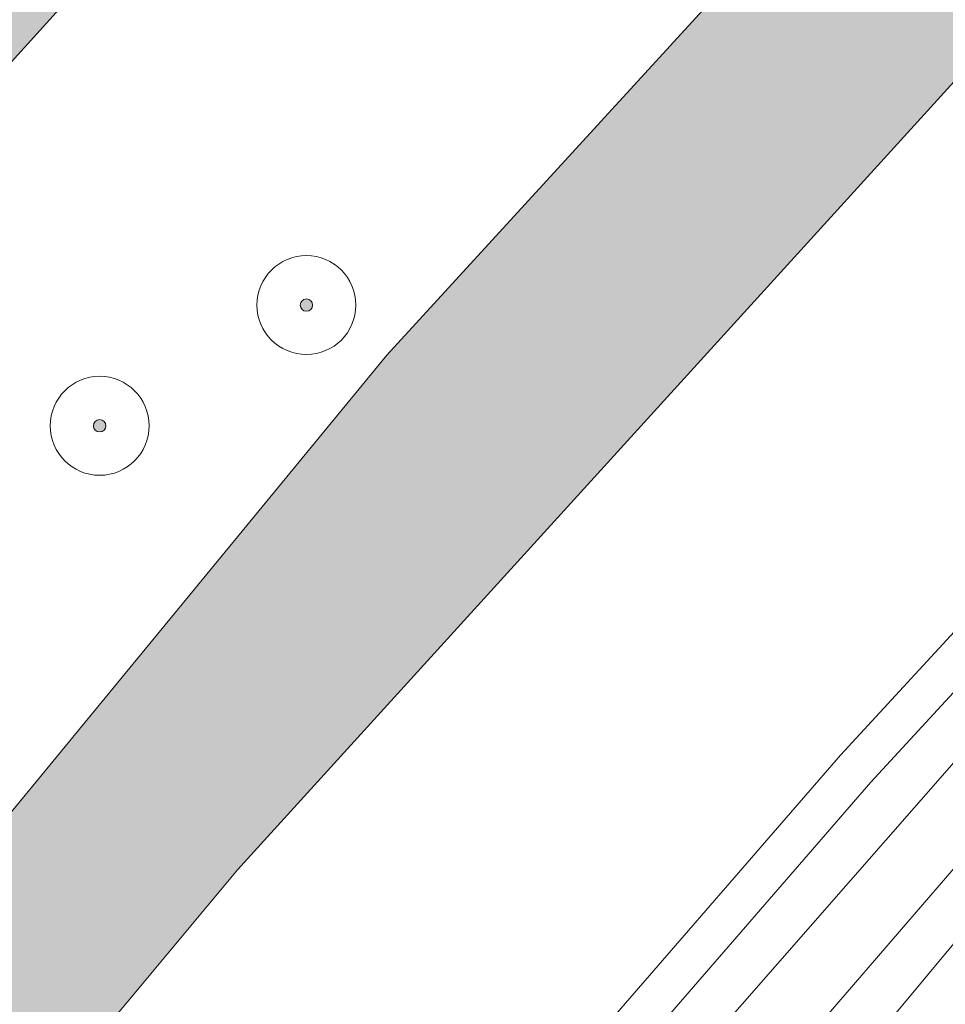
# Model space of a CAD drawing. Header units: metres. Extents: x 125349 to 128236, y 501602 to 503797.
# Tile 636 of 718: x 127582 to 127600, y 502960 to 502980. Entities that reach past the tile are written whole.
import ezdxf

# ---------------------------------------------------------------- set-up
doc = ezdxf.new("R2010")
doc.units = ezdxf.units.M
doc.layers.get('0').update_dxf_attribs({"linetype": 'CONTINUOUS'})
for name, color, linetype, lineweight in [('B-WE-GR-BEPLANTING_CULTUUR_BOSPLANTSOEN-GV', 90, 'CONTINUOUS', 18), ('B-WE-GR-BOOM-S-500', 90, 'CONTINUOUS', 18), ('B-WE-GR-GRAS-GV', 60, 'CONTINUOUS', 13), ('B-WE-GR-GROENVOORZIENING-GV', 80, 'CONTINUOUS', 18), ('B-WE-OG-WATER_SLOOT-GV', 120, 'CONTINUOUS', 18), ('B-WE-VH-GESLOTENVERHARDING_ASFALT-GV', 10, 'CONTINUOUS', 18), ('B-WE-VW-MARKERING_PICTOGRAM-G', 7, 'CONTINUOUS', 18)]:
    doc.layers.add(name, color=color, linetype=linetype, lineweight=lineweight)
doc.layers.add('B-WE-OG-WATER_SLOOT-V', color=7, linetype='CONTINUOUS', lineweight=18, true_color=0x73e9ff)

# ---------------------------------------------------------------- blocks, each defined once
blk = doc.blocks.new('SGR-BOOM_01-SO')
at = {"linetype": 'ByBlock', "lineweight": 18}
h = blk.add_hatch(color=0, dxfattribs=at)
h.dxf.hatch_style = 1
edge = h.paths.add_edge_path()
edge.add_arc((0, 0), 0.25, 0, 360)
at = {"color": 0, "linetype": 'ByBlock', "lineweight": 18}
for radius in [2, 0.25]:
    blk.add_circle((0, 0), radius, dxfattribs=at)

msp = doc.modelspace()

# ---------------------------------------------------------------- hatches: boundary and pattern name
at = {"layer": 'B-WE-OG-WATER_SLOOT-V'}
h = msp.add_hatch(color=256, dxfattribs=at)
edge = h.paths.add_edge_path()
edge.add_line((127417.499, 502877.742), (127414.104, 502877.361))
edge.add_line((127414.104, 502877.361), (127414.057, 502877.356))
edge.add_line((127414.057, 502877.356), (127413.946, 502877.343))
edge.add_arc((127423.483, 502795.934), 81.966, 96.68135, 99.25787)
edge.add_arc((127419.313, 502814.245), 63.233, 98.19847, 103.46152)
edge.add_arc((127428.211, 502789.946), 88.987, 105.39115, 111.78192)
edge.add_arc((127433.887, 502770.908), 108.786, 110.83745, 114.83864)
edge.add_line((127388.19, 502869.631), (127387.948, 502869.514))
edge.add_line((127387.948, 502869.514), (127381.038, 502866.175))
edge.add_arc((127395.603, 502830.649), 38.396, 112.2926, 118.327)
edge.add_arc((127392.874, 502833.304), 34.782, 116.4455, 123.782)
edge.add_line((127373.534, 502862.214), (127368.129, 502858.368))
edge.add_arc((127366.632, 502860.658), 2.736, 245.1103, 303.1808, ccw=False)
edge.add_arc((127366.555, 502860.692), 2.736, 191.9982, 246.8621, ccw=False)
edge.add_line((127363.879, 502860.123), (127359.756, 502883.606))
edge.add_line((127359.756, 502883.606), (127359.664, 502884.132))
edge.add_line((127359.664, 502884.132), (127358.209, 502893.638))
edge.add_line((127358.209, 502893.638), (127354.042, 502918.753))
edge.add_arc((127353.31, 502918.496), 0.776, 19.3385, 51.5823)
edge.add_arc((127353.294, 502918.394), 0.867, 54.9765, 79.3258)
edge.add_arc((127353.45, 502919.236), 0.0112, 63.4349, 100.3048)
edge.add_arc((127353.296, 502918.381), 0.879, 80.0761, 97.8099)
edge.add_line((127353.177, 502919.252), (127352.695, 502919.201))
edge.add_arc((127352.856, 502918.505), 0.715, 103.0346, 148.3312)
edge.add_arc((127352.819, 502918.378), 0.76, 138.6865, 185.2281)
edge.add_arc((127352.86, 502918.384), 0.801, 185.3604, 197.1226)
edge.add_line((127352.094, 502918.148), (127352.145, 502917.703))
edge.add_line((127352.145, 502917.703), (127355.608, 502894.087))
edge.add_line((127355.608, 502894.087), (127357.414, 502881.68))
edge.add_line((127357.414, 502881.68), (127358.618, 502874.875))
edge.add_line((127358.618, 502874.875), (127362.328, 502855.852))
edge.add_arc((127365.522, 502856.284), 3.223, 187.7024, 210.0103)
edge.add_arc((127364.967, 502855.885), 2.544, 208.4807, 234.1204)
edge.add_arc((127365.214, 502855.92), 2.723, 230.3395, 276.7125)
edge.add_arc((127365.268, 502855.902), 2.699, 275.6157, 309.4501)
edge.add_line((127366.983, 502853.818), (127368.233, 502854.565))
edge.add_line((127368.233, 502854.565), (127373.334, 502858.72))
edge.add_arc((127384.659, 502846.027), 17.011, 121.828, 131.7402, ccw=False)
edge.add_arc((127388.796, 502837.619), 26.352, 114.5722, 119.8299, ccw=False)
edge.add_line((127377.838, 502861.585), (127388.089, 502866.078))
edge.add_line((127388.089, 502866.078), (127394.69, 502869.027))
edge.add_arc((127413.076, 502831.045), 42.198, 112.3291, 115.8305, ccw=False)
edge.add_arc((127417.58, 502819.475), 54.612, 108.398, 112.0887, ccw=False)
edge.add_arc((127417.117, 502818.692), 55.214, 103.0522, 107.6854, ccw=False)
edge.add_arc((127416.487, 502821.546), 52.291, 97.9039, 103.0852, ccw=False)
edge.add_line((127409.296, 502873.34), (127418.001, 502874.34))
edge.add_line((127418.001, 502874.34), (127419.402, 502874.54))
edge.add_line((127419.402, 502874.54), (127460.221, 502881.456))
edge.add_line((127460.221, 502881.456), (127468.825, 502883.204))
edge.add_arc((127487.874, 502789.702), 95.423, 97.95252, 101.51515, ccw=False)
edge.add_arc((127482.297, 502837.025), 47.794, 91.6193, 99.1795, ccw=False)
edge.add_arc((127481.042, 502880.693), 4.108, 70.2307, 91.333, ccw=False)
edge.add_arc((127480.237, 502878.059), 6.86, 54.8913, 71.3525, ccw=False)
edge.add_line((127484.183, 502883.671), (127491.675, 502877.047))
edge.add_line((127491.675, 502877.047), (127496.695, 502872.608))
edge.add_arc((127497.67, 502873.445), 1.285, 220.6313, 271.1467)
edge.add_arc((127497.677, 502873.474), 1.314, 270.8299, 324.2944)
edge.add_line((127498.744, 502872.707), (127500, 502874.122))
edge.add_line((127500, 502874.122), (127510.881, 502886.525))
edge.add_arc((127514.926, 502882.882), 5.444, 125.2376, 137.9901, ccw=False)
edge.add_arc((127514.237, 502883.707), 4.373, 105.977, 124.102, ccw=False)
edge.add_line((127513.033, 502887.911), (127536.248, 502891.968))
edge.add_arc((127535.776, 502896.023), 4.082, 276.6346, 287.2367)
edge.add_arc((127535.75, 502896.065), 4.131, 287.4172, 298.8705)
edge.add_arc((127535.521, 502895.893), 4.1, 302.8408, 329.3568)
edge.add_line((127539.048, 502893.803), (127543.97, 502903.458))
edge.add_line((127543.97, 502903.458), (127546.229, 502907.505))
edge.add_line((127546.229, 502907.505), (127548.537, 502911.301))
edge.add_line((127548.537, 502911.301), (127551.196, 502915.498))
edge.add_line((127551.196, 502915.498), (127559.771, 502927.635))
edge.add_line((127559.771, 502927.635), (127569.701, 502941.871))
edge.add_line((127569.701, 502941.871), (127572.609, 502945.867))
edge.add_line((127572.609, 502945.867), (127581.635, 502957.852))
edge.add_line((127581.635, 502957.852), (127586.046, 502963.146))
edge.add_line((127586.046, 502963.146), (127619.543, 502999.977))
edge.add_line((127619.543, 502999.977), (127619.565, 503000))
edge.add_line((127619.565, 503000), (127634.867, 503016.069))
edge.add_line((127634.867, 503016.069), (127641.81, 503022.929))
edge.add_line((127641.81, 503022.929), (127649.204, 503029.642))
edge.add_line((127649.204, 503029.642), (127670.935, 503050.179))
edge.add_line((127670.935, 503050.179), (127676.442, 503055.376))
edge.add_line((127676.442, 503055.376), (127690.738, 503067.949))
edge.add_line((127690.738, 503067.949), (127707.373, 503081.841))
edge.add_line((127707.373, 503081.841), (127712.689, 503085.887))
edge.add_line((127712.689, 503085.887), (127737.288, 503104.247))
edge.add_line((127737.288, 503104.247), (127743.6, 503108.751))
edge.add_line((127743.6, 503108.751), (127759.56, 503119.687))
edge.add_line((127759.56, 503119.687), (127765.474, 503124.088))
edge.add_line((127765.474, 503124.088), (127774.514, 503131.265))
edge.add_line((127774.514, 503131.265), (127781.659, 503137.926))
edge.add_line((127781.659, 503137.926), (127789.002, 503144.889))
edge.add_line((127789.002, 503144.889), (127794.105, 503150.583))
edge.add_line((127794.105, 503150.583), (127800.488, 503158.689))
edge.add_line((127800.488, 503158.689), (127810.777, 503172.028))
edge.add_line((127810.777, 503172.028), (127825.108, 503192.552))
edge.add_line((127825.108, 503192.552), (127838.394, 503212.418))
edge.add_line((127838.394, 503212.418), (127843.43, 503220.112))
edge.add_line((127843.43, 503220.112), (127844.164, 503221.345))
edge.add_line((127844.164, 503221.345), (127844.723, 503222.356))
edge.add_line((127844.723, 503222.356), (127845.073, 503222.973))
edge.add_arc((127843.689, 503223.759), 1.592, 330.4069, 353.6824)
edge.add_arc((127843.639, 503223.662), 1.634, 357.2636, 389.3627)
edge.add_arc((127844.268, 503223.695), 1.106, 44.0039, 93.0882)
edge.add_arc((127844.162, 503223.609), 1.191, 87.7729, 123.0714)
edge.add_line((127843.512, 503224.607), (127842.919, 503223.805))
edge.add_line((127842.919, 503223.805), (127842.067, 503223.038))
edge.add_line((127842.067, 503223.038), (127839.447, 503220.122))
edge.add_line((127839.447, 503220.122), (127836.854, 503217.256))
edge.add_line((127836.854, 503217.256), (127824.889, 503200.852))
edge.add_line((127824.889, 503200.852), (127813.128, 503184))
edge.add_line((127813.128, 503184), (127806.062, 503173.889))
edge.add_line((127806.062, 503173.889), (127788.647, 503151.488))
edge.add_arc((127667.373, 503257.561), 161.117, 311.72709, 318.82535, ccw=False)
edge.add_arc((127630.28, 503300.842), 218.11, 309.71564, 311.43177, ccw=False)
edge.add_line((127769.648, 503133.066), (127760.632, 503126.123))
edge.add_line((127760.632, 503126.123), (127742.763, 503113.295))
edge.add_line((127742.763, 503113.295), (127711.108, 503089.674))
edge.add_line((127711.108, 503089.674), (127686.971, 503070.017))
edge.add_line((127686.971, 503070.017), (127667.514, 503052.7))
edge.add_line((127667.514, 503052.7), (127647.865, 503034.179))
edge.add_arc((127647.209, 503034.605), 0.782, 266.9693, 327.0125, ccw=False)
edge.add_arc((127647.214, 503034.587), 0.764, 204.3991, 266.5689, ccw=False)
edge.add_line((127646.518, 503034.271), (127602.393, 503079.459))
edge.add_line((127602.393, 503079.459), (127579.805, 503102.37))
edge.add_arc((127574.426, 503094.481), 9.548, 55.7129, 74.4117)
edge.add_arc((127574.829, 503094.675), 9.259, 76.4896, 92.8218)
edge.add_arc((127574.824, 503094.639), 9.295, 92.78, 98.8609)
edge.add_arc((127574.57, 503092.569), 11.315, 95.9746, 107.5967)
edge.add_line((127571.149, 503103.355), (127566.809, 503101.614))
edge.add_line((127566.809, 503101.614), (127561.977, 503099.366))
edge.add_line((127561.977, 503099.366), (127558.346, 503096.926))
edge.add_arc((127560.269, 503094.826), 2.848, 132.4853, 165.7679)
edge.add_arc((127560.278, 503094.826), 2.856, 165.8209, 194.2608)
edge.add_line((127557.51, 503094.123), (127558.613, 503092.786))
edge.add_line((127558.613, 503092.786), (127559.721, 503091.864))
edge.add_line((127559.721, 503091.864), (127562.813, 503095.429))
edge.add_line((127562.813, 503095.429), (127564.7, 503096.544))
edge.add_arc((127594.428, 503043.691), 60.64, 114.18594, 119.35636, ccw=False)
edge.add_arc((127571.985, 503092.791), 6.664, 89.2195, 111.1189, ccw=False)
edge.add_arc((127572.35, 503093.454), 6.007, 69.234, 92.6152, ccw=False)
edge.add_arc((127572.016, 503093.492), 6.099, 47.4922, 66.1713, ccw=False)
edge.add_line((127576.137, 503097.988), (127601.601, 503072.351))
edge.add_line((127601.601, 503072.351), (127602.075, 503071.867))
edge.add_line((127602.075, 503071.867), (127615.894, 503057.761))
edge.add_line((127615.894, 503057.761), (127641.389, 503031.735))
edge.add_arc((127638.924, 503029.698), 3.198, 15.9425, 39.5746, ccw=False)
edge.add_arc((127639.467, 503030.302), 2.547, -32.6628, 6.1662, ccw=False)
edge.add_arc((127639.522, 503029.963), 2.331, 303.8617, 333.6495, ccw=False)
edge.add_line((127640.821, 503028.027), (127621.823, 503009.208))
edge.add_line((127621.823, 503009.208), (127613.303, 503000))
edge.add_line((127613.303, 503000), (127589.067, 502973.545))
edge.add_line((127589.067, 502973.545), (127573.527, 502954.67))
edge.add_line((127573.527, 502954.67), (127560.387, 502936.189))
edge.add_line((127560.387, 502936.189), (127547.899, 502917.807))
edge.add_line((127547.899, 502917.807), (127535.207, 502897.375))
edge.add_arc((127532.052, 502899.561), 3.839, 309.704, 325.2818, ccw=False)
edge.add_arc((127531.373, 502901.354), 5.686, 294.2054, 303.4162, ccw=False)
edge.add_line((127533.704, 502896.168), (127513.895, 502893.316))
edge.add_arc((127515.782, 502885.266), 8.268, 103.1915, 116.9085)
edge.add_arc((127515.768, 502885.959), 7.65, 119.1643, 146.5372)
edge.add_line((127509.386, 502890.177), (127500, 502879.601))
edge.add_line((127500, 502879.601), (127498.792, 502878.268))
edge.add_arc((127497.457, 502879.184), 1.619, 265.9849, 325.5516, ccw=False)
edge.add_arc((127497.384, 502879.119), 1.551, 222.5297, 268.5276, ccw=False)
edge.add_line((127496.241, 502878.071), (127494.16, 502879.87))
edge.add_line((127494.16, 502879.87), (127489.535, 502883.868))
edge.add_arc((127503.332, 502900.081), 21.289, 220.6663, 229.6024, ccw=False)
edge.add_arc((127504.085, 502900.699), 22.263, 211.6765, 220.609, ccw=False)
edge.add_arc((127482.611, 502887.546), 2.92, 30.0534, 77.7313)
edge.add_arc((127482.755, 502887.447), 2.991, 80.8281, 125.2788)
edge.add_arc((127477.073, 502894.236), 5.878, 296.8574, 312.2942, ccw=False)
edge.add_arc((127476.423, 502894.337), 6.285, 286.6711, 301.7273, ccw=False)
edge.add_line((127478.226, 502888.317), (127459.869, 502885.459))
edge.add_line((127459.869, 502885.459), (127459.919, 502884.408))
edge.add_line((127459.919, 502884.408), (127418.899, 502877.692))
edge.add_line((127418.899, 502877.692), (127417.499, 502877.742))
h = msp.add_hatch(color=256, dxfattribs=at)
edge = h.paths.add_edge_path()
edge.add_arc((127610.67, 503046.922), 2.001, 74.8682, 183.4427)
edge.add_arc((127575.12, 503036.458), 35.11, -24.3855, 17.134, ccw=False)
edge.add_arc((127583.284, 503029.711), 25.043, 320.6194, 341.9754, ccw=False)
edge.add_line((127602.641, 503013.822), (127590.058, 503000))
edge.add_line((127590.058, 503000), (127517.042, 502919.794))
edge.add_arc((127521.016, 502918.733), 4.114, 165.0482, 268.6562)
edge.add_arc((127521.016, 502918.735), 4.116, 268.6662, 304.9677)
edge.add_line((127523.375, 502915.362), (127600.067, 503000))
edge.add_line((127600.067, 503000), (127629.272, 503032.231))
edge.add_line((127629.272, 503032.231), (127612.234, 503048.171))
edge.add_arc((127610.671, 503046.922), 2.001, 38.6177, 74.895)

# ---------------------------------------------------------------- linework, layer by layer
at = {"layer": 'B-WE-GR-BEPLANTING_CULTUUR_BOSPLANTSOEN-GV', "flags": 128}
for points in [[(127600.067, 503000), (127523.375, 502915.362)], [(127535.207, 502897.375), (127547.899, 502917.807), (127560.387, 502936.189), (127573.527, 502954.67), (127589.067, 502973.545), (127613.303, 503000)]]:
    msp.add_lwpolyline(points, dxfattribs=at)
at = {"layer": 'B-WE-GR-GRAS-GV', "flags": 128}
msp.add_lwpolyline([(127709.025, 503067.648), (127691.701, 503052.776), (127685.242, 503046.824), (127676.813, 503038.842), (127670.159, 503032.587), (127663.356, 503026.18), (127655.767, 503018.911), (127651.232, 503014.639), (127647.34, 503010.828), (127640.888, 503004.376), (127636.596, 503000), (127600.697, 502961.863), (127589.517, 502948.43), (127586.409, 502944.285), (127574.123, 502927.353), (127560.931, 502906.822), (127549.036, 502885.337), (127530.413, 502850.36), (127514.552, 502820.779), (127509.534, 502811.835), (127502.759, 502799.845), (127500, 502794.846), (127487.936, 502773.24)], dxfattribs=at)
at = {"layer": 'B-WE-GR-GROENVOORZIENING-GV', "flags": 128}
for points in [[(127540.054, 502877.006), (127545.338, 502886.796), (127558.233, 502908.629), (127568.968, 502925.364), (127582.91, 502945.293), (127594.09, 502959.425), (127598.852, 502964.918), (127627.769, 502996.27), (127631.448, 503000), (127647.415, 503015.731), (127666.834, 503034.187), (127682.266, 503048.479), (127683.104, 503049.242), (127702.347, 503066.144), (127704.125, 503067.622), (127719.237, 503079.959), (127723.784, 503083.43), (127728.925, 503087.311), (127745.245, 503099.166), (127749.152, 503101.977), (127758.204, 503108.469), (127763.246, 503112.248), (127778.616, 503124.138), (127784.343, 503128.928)], [(127690.738, 503067.949), (127676.442, 503055.376), (127670.935, 503050.179), (127649.204, 503029.642), (127641.81, 503022.929), (127634.867, 503016.069), (127619.565, 503000), (127619.543, 502999.977), (127586.046, 502963.146), (127581.635, 502957.852), (127572.609, 502945.867), (127569.701, 502941.871), (127559.771, 502927.635), (127551.196, 502915.498), (127548.537, 502911.301), (127546.229, 502907.505), (127543.97, 502903.458), (127539.048, 502893.803)], [(127487.936, 502773.24), (127500, 502794.846), (127502.759, 502799.845), (127509.534, 502811.835), (127514.552, 502820.779), (127530.413, 502850.36), (127549.036, 502885.337), (127560.931, 502906.822), (127574.123, 502927.353), (127586.409, 502944.285), (127589.517, 502948.43), (127600.697, 502961.863), (127636.596, 503000), (127640.888, 503004.376), (127647.34, 503010.828), (127651.232, 503014.639), (127655.767, 503018.911), (127663.356, 503026.18), (127670.159, 503032.587), (127676.813, 503038.842), (127685.242, 503046.824), (127691.701, 503052.776), (127709.025, 503067.648)], [(127536.019, 502877.071), (127537.971, 502877.04), (127539.541, 502879.276), (127544.621, 502887.201), (127557.531, 502909.061), (127568.284, 502925.823), (127582.249, 502945.785), (127593.455, 502959.951), (127598.238, 502965.467), (127627.173, 502996.839), (127630.866, 503000.583), (127646.842, 503016.323), (127666.27, 503034.788), (127681.709, 503049.086), (127682.555, 503049.856), (127701.812, 503066.77)], [(127701.812, 503066.77), (127682.555, 503049.856), (127681.709, 503049.086), (127666.27, 503034.788), (127646.842, 503016.323), (127630.866, 503000.583), (127627.173, 502996.839), (127598.238, 502965.467), (127593.455, 502959.951), (127582.249, 502945.785), (127568.284, 502925.823), (127557.531, 502909.061), (127544.621, 502887.201), (127539.541, 502879.276), (127537.971, 502877.04), (127540.054, 502877.006)], [(127703.828, 503064.116), (127692.872, 503054.694), (127686.559, 503048.945), (127683.797, 503046.452), (127674.828, 503037.861), (127668.764, 503032.215), (127658.512, 503022.504), (127650.969, 503015.486), (127643.136, 503007.812), (127635.27, 503000), (127603.155, 502966.209), (127596.64, 502958.67), (127587.966, 502947.833), (127573.675, 502928.105), (127570.866, 502923.858), (127560.03, 502906.674), (127551.902, 502893.035), (127547.586, 502885.59), (127541.814, 502874.747), (127515.763, 502826.33), (127482.866, 502766.08)]]:
    msp.add_lwpolyline(points, dxfattribs=at)
at = {"layer": 'B-WE-OG-WATER_SLOOT-GV', "flags": 128}
for points in [[(127539.048, 502893.803), (127543.97, 502903.458), (127546.229, 502907.505), (127548.537, 502911.301), (127551.196, 502915.498), (127559.771, 502927.635), (127569.701, 502941.871), (127572.609, 502945.867), (127581.635, 502957.852), (127586.046, 502963.146), (127619.543, 502999.977), (127619.565, 503000), (127634.867, 503016.069), (127641.81, 503022.929), (127649.204, 503029.642), (127670.935, 503050.179), (127676.442, 503055.376), (127690.738, 503067.949)], [(127523.375, 502915.362), (127600.067, 503000)], [(127613.303, 503000), (127589.067, 502973.545), (127573.527, 502954.67), (127560.387, 502936.189), (127547.899, 502917.807), (127535.207, 502897.375)]]:
    msp.add_lwpolyline(points, dxfattribs=at)
at = {"layer": 'B-WE-VH-GESLOTENVERHARDING_ASFALT-GV', "flags": 128}
for points in [[(127702.347, 503066.144), (127683.104, 503049.242), (127682.266, 503048.479), (127666.834, 503034.187), (127647.415, 503015.731), (127631.448, 503000), (127627.769, 502996.27), (127598.852, 502964.918), (127594.09, 502959.425), (127582.91, 502945.293), (127568.968, 502925.364), (127558.233, 502908.629), (127545.338, 502886.796), (127540.054, 502877.006), (127539.613, 502876.188), (127541.814, 502874.747)], [(127541.814, 502874.747), (127547.586, 502885.59), (127551.902, 502893.035), (127560.03, 502906.674), (127570.866, 502923.858), (127573.675, 502928.105), (127587.966, 502947.833), (127596.64, 502958.67), (127603.155, 502966.209), (127635.27, 503000), (127643.136, 503007.812), (127650.969, 503015.486), (127658.512, 503022.504), (127668.764, 503032.215), (127674.828, 503037.861), (127683.797, 503046.452), (127686.559, 503048.945), (127692.872, 503054.694), (127703.828, 503064.116)]]:
    msp.add_lwpolyline(points, dxfattribs=at)
at = {"layer": 'B-WE-VW-MARKERING_PICTOGRAM-G', "flags": 128}
msp.add_lwpolyline([(127708.661, 503070.237), (127698.331, 503061.201), (127684.222, 503048.642), (127663.692, 503029.782), (127638.762, 503005.545), (127628.575, 502995.028), (127611.973, 502977.367), (127602.064, 502967.061), (127594.064, 502957.931), (127586.557, 502948.474), (127575.946, 502933.678), (127564.112, 502915.943), (127559.436, 502908.262), (127545.817, 502884.685), (127537.339, 502868.667), (127527.085, 502850.174), (127518.476, 502834.256), (127505.655, 502810.251), (127491.223, 502783.709)], dxfattribs=at)

# ---------------------------------------------------------------- block references
at = {"layer": 'B-WE-GR-BOOM-S-500', "xscale": 0.5, "yscale": 0.5, "zscale": 0.5}
for p in [(127587.44, 502974.56), (127583.26, 502972.12)]:
    msp.add_blockref('SGR-BOOM_01-SO', p, dxfattribs=at)

doc.saveas('drawing.dxf')
